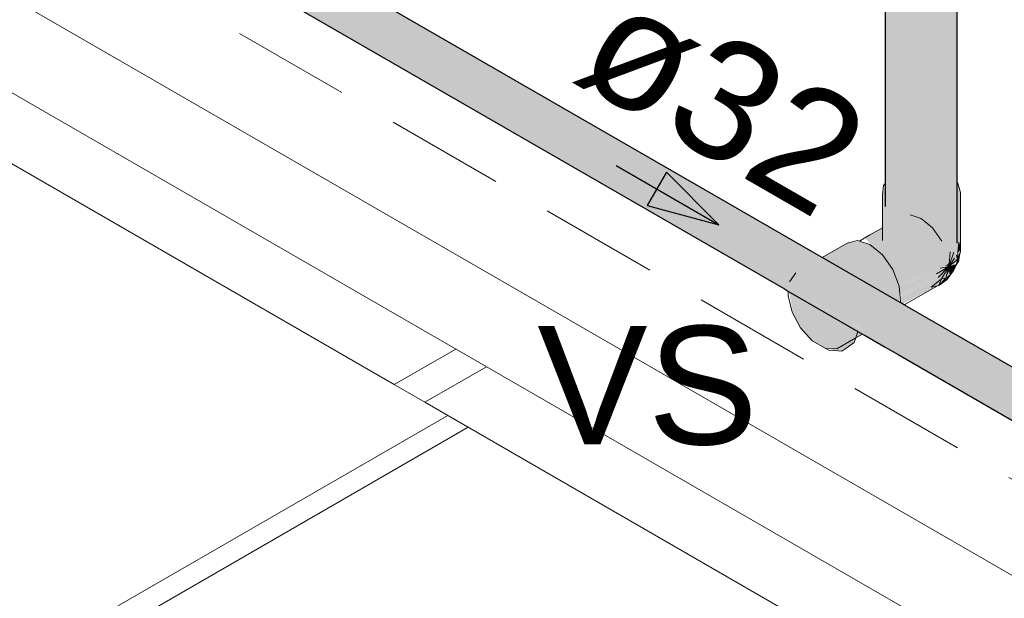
# Model space of a CAD drawing. Header units: millimetres. Extents: x 567 to 934, y -1 to 364.
# Tile 992 of 1056: x 757.576 to 759.238, y 193.455 to 194.432. Entities that reach past the tile are written whole.
import ezdxf

# ---------------------------------------------------------------- set-up
doc = ezdxf.new("R2010")
doc.units = ezdxf.units.MM
doc.header["$MEASUREMENT"] = 0
doc.linetypes.add('JIS_02_2.0', pattern=[0.3, 0.2, -0.1])
doc.linetypes.add('NULL', pattern=[0])
for name, color, linetype, lineweight in [('AF-Condutos', 140, 'Continuous', 25), ('AF-Peça de utilização', 152, 'Continuous', 18), ('AF-Sentido conduto', 140, 'Continuous', 30), ('AF-Textos conduto', 7, 'Continuous', 9), ('DI-Área do detalhe', 10, 'JIS_02_2.0', 0), ('Textos', 7, 'Continuous', 9)]:
    doc.layers.add(name, color=color, linetype=linetype, lineweight=lineweight)
doc.layers.add('ARQ FINA', color=8, linetype='Continuous')
doc.styles.add('Arial', font='arial.ttf')

msp = doc.modelspace()

# ---------------------------------------------------------------- hatches: boundary and pattern name
at = {"layer": 'AF-Condutos', "linetype": 'Continuous'}
for points in [[(759.1506, 194.6571), (759.1565, 195.3972), (759.15, 195.3866), (759.1022, 195.3756), (759.1012, 195.4462), (759.0876, 194.6683), (759.1012, 194.3698), (759.1012, 194.2084), (759.1025, 194.1015), (759.117, 194.081), (759.1145, 194.1056), (759.125, 194.0787), (759.1268, 194.0868), (759.1405, 194.0477), (759.1456, 194.0261), (759.1571, 194.0515), (759.1571, 195.4002), (759.1565, 195.3994), (759.1506, 194.6571), (759.1561, 194.1694)], [(759.1584, 195.402), (759.1572, 195.4003), (759.1571, 194.6571), (759.1572, 194.1654)], [(759.1571, 194.0515), (759.1585, 194.0553), (759.1584, 195.402), (759.1577, 194.6571)], [(759.037, 194.1169), (759.0735, 194.1048), (759.0776, 194.1134), (759.1012, 194.094), (759.1025, 194.1015), (759.1012, 194.2084), (759.1012, 194.3698), (759.0876, 194.6683), (759.0891, 194.7577), (759.0764, 195.3762), (759.08, 194.6571), (759.0762, 195.3763), (759.0782, 194.6571), (759.0761, 195.3763), (759.077, 194.6571), (759.076, 195.3763), (759.075, 195.3766), (759.0642, 194.6571), (759.0551, 195.3822), (759.0598, 194.6571), (759.0548, 195.3823), (759.054, 195.3827), (759.0469, 194.6571), (759.0409, 195.3898), (759.0368, 195.3929), (759.0372, 194.1869), (759.0368, 194.5924), (759.0368, 194.1825)], [(757.6582, 194.6755), (759.6215, 193.542), (759.0627, 193.8666), (759.6206, 193.5492), (759.0705, 193.8707), (759.6231, 193.561), (759.624, 193.5606), (759.0692, 193.886), (759.6284, 193.5755), (759.6295, 193.575), (759.1649, 193.8478), (759.6447, 193.5851), (759.4189, 193.7173), (759.6556, 193.5955), (759.351, 193.7732), (759.6671, 193.6007), (759.3066, 193.8098), (759.6771, 193.5999), (757.7516, 194.7115), (757.7212, 194.729), (757.6892, 194.7427), (758.7221, 194.1487), (758.928, 194.0293), (757.6892, 194.7427), (758.688, 194.16), (757.6777, 194.7374), (757.6668, 194.727), (759.0291, 193.9275), (758.8854, 194.0047), (757.6582, 194.7132), (759.0208, 193.9143), (758.877, 193.992), (759.0161, 193.9116), (758.8744, 193.9852), (759.0082, 193.9071), (758.874, 193.9804), (759.0046, 193.905), (758.8736, 193.9765), (757.6535, 194.685)], [(757.6892, 194.7427), (757.6777, 194.7374), (758.688, 194.16)], [(757.6892, 194.7427), (758.928, 194.0293), (758.7221, 194.1487)], [(757.6668, 194.727), (757.6582, 194.7132), (758.8854, 194.0047), (759.0368, 193.9229)], [(757.6582, 194.7132), (757.6535, 194.6983), (758.8728, 193.9861), (759.0161, 193.9116), (758.8769, 193.992), (759.0208, 193.9143)], [(758.8744, 193.9852), (757.6535, 194.6983), (757.6535, 194.685)], [(757.6535, 194.685), (758.8682, 193.9796), (758.9928, 193.9114), (758.8744, 193.9801), (758.8748, 193.9837), (759.0082, 193.9071), (758.8749, 193.9849)], [(759.0082, 193.907), (758.8748, 193.9837), (758.8744, 193.9801)], [(759.6229, 193.5613), (759.6295, 193.5749), (759.0692, 193.886)], [(759.6206, 193.5494), (759.624, 193.5605), (759.0705, 193.8707)], [(759.6211, 193.5423), (759.6218, 193.5485), (759.0627, 193.8666)], [(759.6287, 193.5755), (759.6365, 193.5895), (759.1649, 193.8478)]]:
    msp.add_hatch(color=151, dxfattribs=at).paths.add_polyline_path(points)
at = {"layer": 'AF-Peça de utilização', "linetype": 'Continuous'}
for points in [[(759.164, 194.0431), (759.164, 194.1407), (759.1597, 194.1564), (759.098, 194.1427), (759.0368, 194.1521), (759.0327, 194.1367), (759.0327, 194.0909), (759.0345, 194.0529), (759.0368, 194.0836), (759.0368, 194.0455), (759.042, 194.0289), (759.0618, 194.015), (759.0876, 194.0086), (759.1149, 194.0095), (759.1192, 194.0239), (759.1429, 194.0153), (759.1569, 194.0508), (759.1575, 194.0379)], [(759.0327, 194.0812), (759.0027, 194.0639), (759.0416, 194.0224), (759.0598, 193.9852), (759.1373, 194.008), (759.0673, 193.9658), (759.1445, 194.0102), (759.1163, 194.0493), (759.1327, 194.0587), (759.117, 194.081), (759.098, 194.0967), (759.079, 194.103), (759.0368, 194.0807)], [(759.0604, 193.9559), (759.0608, 193.9827), (759.05, 194.0105), (759.0325, 194.0353), (759.0114, 194.0527), (758.9935, 194.0586), (758.9728, 194.0551), (758.9306, 194.0308)], [(759.164, 194.0431), (759.1613, 194.0566), (759.1599, 194.0393)], [(759.1569, 194.0257), (759.1569, 194.0508), (759.1454, 194.0204)], [(759.1569, 194.0253), (759.1532, 194.04), (759.1467, 194.0406), (759.1454, 194.0204), (759.1534, 194.0178)], [(758.9232, 193.9452), (758.8862, 194.0051), (758.8753, 193.9897)], [(759.1259, 194.0046), (759.0606, 193.9851), (759.0621, 193.9672)], [(759.066, 193.9692), (759.0625, 193.963), (759.1373, 194.008), (759.1259, 194.0046)], [(759.1256, 193.9832), (759.1385, 193.9923), (759.132, 194.0027), (759.0625, 193.9628), (759.0665, 193.9524)], [(759.1413, 193.9932), (759.1467, 194.0013), (759.1442, 194.0137), (759.1237, 194.0033), (759.1322, 193.9947), (759.1145, 193.981), (759.1282, 193.985)], [(759.1575, 194.0188), (759.1447, 194.0157), (759.1467, 194.0013)], [(758.8811, 193.9388), (758.8942, 193.9118), (758.914, 193.8902), (758.9356, 193.8777), (758.9553, 193.8765), (758.9988, 193.9016), (758.991, 193.906), (758.9881, 193.8973), (758.9847, 193.9097), (758.9742, 193.9327), (758.9291, 193.9418), (758.9634, 193.9605), (758.9459, 193.9853), (758.9263, 193.9434), (758.8748, 193.9731)], [(759.1255, 193.9831), (759.0682, 193.9514), (759.0693, 193.9507)], [(758.9396, 193.9357), (758.9327, 193.9397), (758.9636, 193.8729), (758.9847, 193.8871), (758.991, 193.906), (758.9396, 193.9357), (758.9821, 193.892)], [(758.9418, 193.8743), (758.9636, 193.8729), (758.9605, 193.8795)]]:
    msp.add_hatch(color=161, dxfattribs=at).paths.add_polyline_path(points)

# ---------------------------------------------------------------- linework, layer by layer
at = {"layer": 'AF-Condutos'}
for p, q in [((758.7324, 194.1453), (757.7516, 194.7115)), ((757.6789, 194.6636), (758.8669, 193.9777)), ((759.0368, 194.5924), (759.0368, 194.1825)), ((759.1585, 194.1609), (759.1585, 194.5923)), ((759.0368, 194.1825), (759.0368, 194.1556)), ((759.0368, 194.1556), (759.0368, 194.147)), ((759.1585, 194.1575), (759.1585, 194.1609)), ((759.1585, 194.0553), (759.1585, 194.1575)), ((758.9148, 194.04), (758.7324, 194.1453)), ((759.0368, 194.147), (759.0368, 194.117)), ((758.9306, 194.0308), (758.9148, 194.04)), ((759.0624, 193.9547), (758.9306, 194.0308)), ((758.8669, 193.9777), (758.8724, 193.9745)), ((758.8724, 193.9745), (758.8738, 193.9737)), ((758.8738, 193.9737), (758.991, 193.906)), ((759.0632, 193.9542), (759.0624, 193.9547)), ((759.0693, 193.9507), (759.0632, 193.9542)), ((759.0743, 193.9479), (759.0693, 193.9507)), ((759.0749, 193.9475), (759.0743, 193.9479)), ((759.108, 193.9284), (759.0749, 193.9475)), ((759.2904, 193.8231), (759.108, 193.9284)), ((758.991, 193.906), (758.9988, 193.9016)), ((758.9988, 193.9016), (759.0031, 193.8991)), ((759.0031, 193.8991), (759.0371, 193.8794)), ((759.0371, 193.8794), (759.0589, 193.8668)), ((759.0589, 193.8668), (759.6215, 193.542))]:
    msp.add_line(p, q, dxfattribs=at)
at = {"layer": 'AF-Peça de utilização'}
for p, q in [((759.0341, 194.1526), (759.0327, 194.1367)), ((759.0368, 194.1556), (759.0341, 194.1526)), ((759.1597, 194.1564), (759.1585, 194.1575)), ((759.164, 194.1407), (759.1597, 194.1564)), ((759.0327, 194.1367), (759.0327, 194.1184)), ((759.164, 194.1093), (759.164, 194.1407)), ((759.0327, 194.1184), (759.0327, 194.0909)), ((759.098, 194.0967), (759.079, 194.103)), ((759.164, 194.0928), (759.164, 194.1093)), ((759.0327, 194.0909), (759.0327, 194.0812)), ((759.117, 194.081), (759.098, 194.0967)), ((759.164, 194.0578), (759.164, 194.0928)), ((759.0276, 194.0783), (759.0113, 194.0689)), ((759.0327, 194.0812), (759.0276, 194.0783)), ((759.0327, 194.0812), (759.0327, 194.0597)), ((759.1327, 194.0587), (759.117, 194.081)), ((758.9728, 194.0551), (758.9306, 194.0308)), ((758.9902, 194.0597), (758.9728, 194.0551)), ((758.9935, 194.0586), (758.9902, 194.0597)), ((759.0027, 194.0639), (758.9935, 194.0586)), ((759.0114, 194.0527), (758.9935, 194.0586)), ((759.0113, 194.0689), (759.0027, 194.0639)), ((759.0325, 194.0353), (759.0114, 194.0527)), ((759.1613, 194.0566), (759.1599, 194.0393)), ((759.1636, 194.045), (759.1613, 194.0566)), ((759.164, 194.0457), (759.164, 194.0578)), ((759.1467, 194.0406), (759.1451, 194.0202)), ((759.1532, 194.04), (759.1469, 194.0219)), ((759.1629, 194.0382), (759.1587, 194.023)), ((759.1599, 194.0393), (759.1593, 194.0304)), ((759.1616, 194.0276), (759.1636, 194.0399)), ((759.1617, 194.0357), (759.1629, 194.0382)), ((759.1629, 194.0382), (759.1636, 194.0399)), ((759.164, 194.0431), (759.1636, 194.045)), ((759.1636, 194.0399), (759.164, 194.0407)), ((759.164, 194.0431), (759.164, 194.0457)), ((759.164, 194.0424), (759.164, 194.0431)), ((759.1641, 194.0427), (759.164, 194.0431)), ((759.164, 194.0424), (759.1641, 194.0427)), ((759.1641, 194.0427), (759.164, 194.0423)), ((759.164, 194.0421), (759.1641, 194.0427)), ((759.164, 194.0423), (759.164, 194.0424)), ((759.164, 194.0421), (759.164, 194.0423)), ((759.164, 194.0407), (759.164, 194.0421)), ((759.05, 194.0105), (759.0325, 194.0353)), ((759.1436, 194.0201), (759.1438, 194.0196)), ((759.1438, 194.0196), (759.144, 194.0186)), ((759.1447, 194.0157), (759.1513, 194.0214)), ((759.1451, 194.0199), (759.1448, 194.0167)), ((759.1451, 194.0202), (759.1451, 194.0199)), ((759.1469, 194.0219), (759.1452, 194.017)), ((759.1538, 194.0297), (759.1459, 194.0175)), ((759.1459, 194.0175), (759.1513, 194.0214)), ((759.1513, 194.0214), (759.1569, 194.0253)), ((759.1564, 194.0258), (759.1576, 194.0267)), ((759.1569, 194.0253), (759.1576, 194.0267)), ((759.1575, 194.0356), (759.1588, 194.0294)), ((759.1591, 194.0281), (759.1575, 194.0188)), ((759.1587, 194.023), (759.1575, 194.0188)), ((759.1575, 194.0188), (759.1585, 194.0205)), ((759.1576, 194.0267), (759.1585, 194.0275)), ((759.1585, 194.0275), (759.1591, 194.0281)), ((759.1585, 194.0205), (759.1613, 194.0255)), ((759.1588, 194.0294), (759.1591, 194.0281)), ((759.1591, 194.0281), (759.1617, 194.0357)), ((759.1593, 194.0304), (759.1591, 194.0281)), ((759.1596, 194.0311), (759.1617, 194.0357)), ((759.1613, 194.0255), (759.1616, 194.0276)), ((758.8862, 194.0051), (758.8753, 193.9897)), ((759.0608, 193.9827), (759.05, 194.0105)), ((759.1237, 194.0033), (759.1369, 194.0111)), ((759.1267, 193.9972), (759.1441, 194.015)), ((759.1297, 194.013), (759.1429, 194.0153)), ((759.1322, 193.9947), (759.1441, 194.0146)), ((759.1369, 194.0111), (759.1408, 194.0133)), ((759.1392, 194.0175), (759.1438, 194.016)), ((759.1393, 193.9961), (759.1442, 194.0137)), ((759.1396, 194.013), (759.1429, 194.0153)), ((759.1408, 194.0133), (759.1411, 194.0135)), ((759.1411, 194.0135), (759.144, 194.0153)), ((759.1417, 194.002), (759.1445, 194.0102)), ((759.1421, 194.0188), (759.1439, 194.0166)), ((759.1429, 194.0153), (759.144, 194.0155)), ((759.1438, 194.016), (759.144, 194.0159)), ((759.1439, 194.0166), (759.1442, 194.0163)), ((759.144, 194.0186), (759.1445, 194.0165)), ((759.144, 194.0159), (759.1447, 194.0157)), ((759.144, 194.0153), (759.1447, 194.0157)), ((759.144, 194.0155), (759.1447, 194.0157)), ((759.1441, 194.015), (759.1447, 194.0157)), ((759.1441, 194.0146), (759.1447, 194.0157)), ((759.1442, 194.0163), (759.1447, 194.0157)), ((759.1442, 194.0137), (759.1447, 194.0157)), ((759.1445, 194.0102), (759.1442, 194.0137)), ((759.1445, 194.0165), (759.1447, 194.0157)), ((759.1575, 194.0188), (759.1447, 194.0157)), ((759.1459, 194.0175), (759.1447, 194.0157)), ((759.1452, 194.017), (759.1447, 194.0157)), ((759.1448, 194.0167), (759.1447, 194.0157)), ((759.1532, 194.0093), (759.1447, 194.0157)), ((759.1452, 194.0123), (759.1447, 194.0157)), ((759.1467, 194.0013), (759.1452, 194.0123)), ((759.1467, 194.0013), (759.1532, 194.0093)), ((759.1532, 194.0093), (759.1575, 194.0188)), ((759.1322, 193.9947), (759.1145, 193.981)), ((759.1276, 193.9836), (759.138, 193.9909)), ((759.1304, 193.9866), (759.1276, 193.9836)), ((759.1282, 193.985), (759.1322, 193.9947)), ((759.1282, 193.985), (759.1304, 193.9866)), ((759.1393, 193.9961), (759.1304, 193.9866)), ((759.1304, 193.9866), (759.1385, 193.9923)), ((759.1393, 193.9961), (759.1322, 193.9947)), ((759.138, 193.9909), (759.1413, 193.9932)), ((759.1385, 193.9923), (759.1396, 193.9957)), ((759.1399, 193.9965), (759.1393, 193.9961)), ((759.1396, 193.9957), (759.1393, 193.9961)), ((759.1408, 193.9939), (759.1396, 193.9957)), ((759.1467, 194.0013), (759.1399, 193.9965)), ((759.1413, 193.9932), (759.1408, 193.9939)), ((759.1413, 193.9932), (759.1467, 194.0013)), ((758.8733, 193.974), (758.8731, 193.9716)), ((758.8731, 193.9716), (758.8735, 193.9702)), ((758.8735, 193.9702), (758.8731, 193.9662)), ((758.8738, 193.9737), (758.8735, 193.9702)), ((759.063, 193.9566), (759.0608, 193.9827)), ((759.0693, 193.9507), (759.1255, 193.9831)), ((759.1145, 193.981), (759.1254, 193.9832)), ((759.1254, 193.9832), (759.1256, 193.9832)), ((759.1256, 193.9832), (759.1276, 193.9836)), ((759.1276, 193.9836), (759.1282, 193.985)), ((758.8731, 193.9662), (758.8798, 193.9387)), ((759.0624, 193.9547), (759.063, 193.9566)), ((758.8798, 193.9387), (758.8942, 193.9118)), ((758.8942, 193.9118), (758.914, 193.8902)), ((758.9873, 193.895), (758.991, 193.906)), ((758.914, 193.8902), (758.9356, 193.8777)), ((758.9553, 193.8765), (758.9873, 193.895)), ((758.9688, 193.8759), (758.9847, 193.8871)), ((758.9847, 193.8871), (758.9873, 193.895)), ((758.9873, 193.895), (758.9988, 193.9016)), ((758.9356, 193.8777), (758.9553, 193.8765)), ((758.9358, 193.8777), (758.9418, 193.8743)), ((758.9418, 193.8743), (758.9505, 193.8737)), ((758.9505, 193.8737), (758.9636, 193.8729)), ((758.9636, 193.8729), (758.9688, 193.8759))]:
    msp.add_line(p, q, dxfattribs=at)
at = {"layer": 'AF-Sentido conduto'}
for p, q in [((758.6678, 194.1747), (758.6354, 194.1187)), ((758.7562, 194.0863), (758.6678, 194.1747)), ((758.6354, 194.1187), (758.7562, 194.0863))]:
    msp.add_line(p, q, dxfattribs=at)
msp.add_lwpolyline([(758.583, 194.1863), (758.7562, 194.0863)], dxfattribs=at)
at = {"layer": 'ARQ FINA', "lineweight": 5}
for p, q in [((761.1484, 192.3988), (757.5631, 194.4688)), ((757.4245, 194.3888), (761.0099, 192.3188)), ((758.2083, 193.8163), (757.3812, 194.2938)), ((758.3122, 193.8763), (758.2083, 193.8163)), ((758.2602, 193.7863), (758.3641, 193.8463)), ((758.2083, 193.8163), (758.2602, 193.7863)), ((759.0873, 193.3088), (758.2602, 193.7863)), ((755.8736, 192.3643), (758.2985, 193.7643)), ((758.3331, 193.7443), (755.9082, 192.3443))]:
    msp.add_line(p, q, dxfattribs=at)
at = {"layer": 'DI-Área do detalhe'}
msp.add_lwpolyline([(747.1937, 191.8011), (754.8291, 196.2094), (764.8577, 190.4194), (757.2223, 186.0111), (747.1937, 191.8011)], dxfattribs=at)

# ---------------------------------------------------------------- texts
at = {"layer": 'AF-Textos conduto', "linetype": 'NULL', "insert": (758.7116, 194.2091), "char_height": 0.2, "width": 0.962805, "attachment_point": 8, "rotation": 329.9999, "line_spacing_factor": 0.6, "style": 'Arial'}
msp.add_mtext('ø32', dxfattribs=at)
at = {"layer": 'Textos', "linetype": 'NULL', "insert": (758.8223, 193.7125), "char_height": 0.2, "width": 0.745732, "attachment_point": 9, "line_spacing_factor": 0.6, "style": 'Arial'}
msp.add_mtext('VS', dxfattribs=at)

doc.saveas('drawing.dxf')
